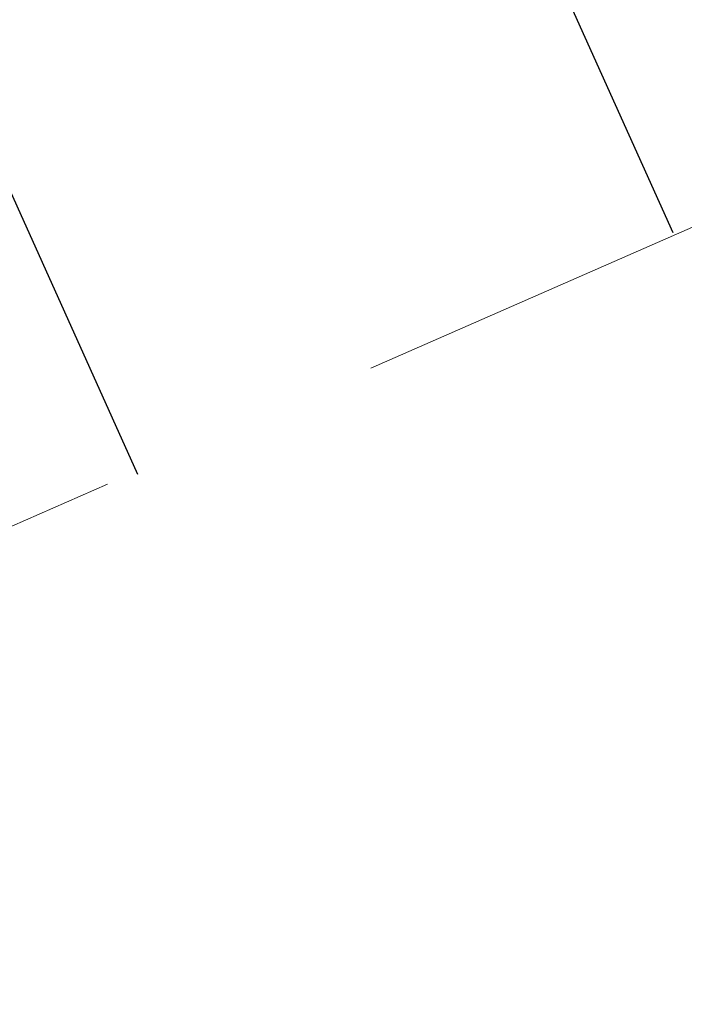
# Model space of a CAD drawing. Header units: metres. Extents: x 7523615 to 7533948, y 5492686 to 5502120.
# Tile 504 of 656: x 7531217.42 to 7531218.57, y 5499073.39 to 5499075.1. Entities that reach past the tile are written whole.
import ezdxf

# ---------------------------------------------------------------- set-up
doc = ezdxf.new("R2010")
doc.units = ezdxf.units.M
doc.linetypes.add('1.0_0.5', pattern=[1.5, 1, -0.5])

msp = doc.modelspace()

# ---------------------------------------------------------------- linework, layer by layer
at = {"layer": '000 Inne (niezydentyfikowane)', "color": 7, "linetype": 'CONTINUOUS', "lineweight": 25, "flags": 128}
for points in [[(7531217.92, 5499076.13), (7531218.55, 5499074.73)], [(7531216.99, 5499075.71), (7531217.62, 5499074.31)]]:
    msp.add_lwpolyline(points, dxfattribs=at)
at = {"layer": 'skarpa nieumocniona', "color": 7, "linetype": '1.0_0.5', "lineweight": 18, "flags": 128}
msp.add_lwpolyline([(7531506.46, 5499259.74), (7531477.66, 5499244.45), (7531425.13, 5499215.04), (7531402.52, 5499199.71), (7531363.2, 5499166.6), (7531329.4, 5499138.81), (7531286.39, 5499107.01), (7531243.09, 5499085.51), (7531208.05, 5499070.11), (7531174.88, 5499053.99), (7531131.5, 5499027.17), (7531096, 5499001.97), (7531090.64, 5498997.56), (7531093.54, 5499001.23), (7531094.57, 5499003.01), (7531131.88, 5499029.31), (7531174.97, 5499055.87), (7531208.02, 5499071.69), (7531242.95, 5499087.36), (7531285.09, 5499107.95), (7531328.43, 5499140.14), (7531362.22, 5499167.65), (7531402.11, 5499201.31), (7531422.93, 5499216.4), (7531477.57, 5499246.07), (7531506.06, 5499260.89)], close=True, dxfattribs=at)
msp.add_lwpolyline([(7531506.46, 5499259.74), (7531477.66, 5499244.45), (7531425.13, 5499215.04), (7531402.52, 5499199.71), (7531363.2, 5499166.6), (7531329.4, 5499138.81), (7531286.39, 5499107.01), (7531243.09, 5499085.51), (7531208.05, 5499070.11), (7531174.88, 5499053.99), (7531131.5, 5499027.17), (7531096, 5499001.97), (7531090.64, 5498997.56), (7531093.54, 5499001.23), (7531094.57, 5499003.01), (7531131.88, 5499029.31), (7531174.97, 5499055.87), (7531208.02, 5499071.69), (7531242.95, 5499087.36), (7531285.09, 5499107.95), (7531328.43, 5499140.14), (7531362.22, 5499167.65), (7531402.11, 5499201.31), (7531422.93, 5499216.4), (7531477.57, 5499246.07), (7531506.06, 5499260.89)], close=True, dxfattribs=at)

doc.saveas('drawing.dxf')
